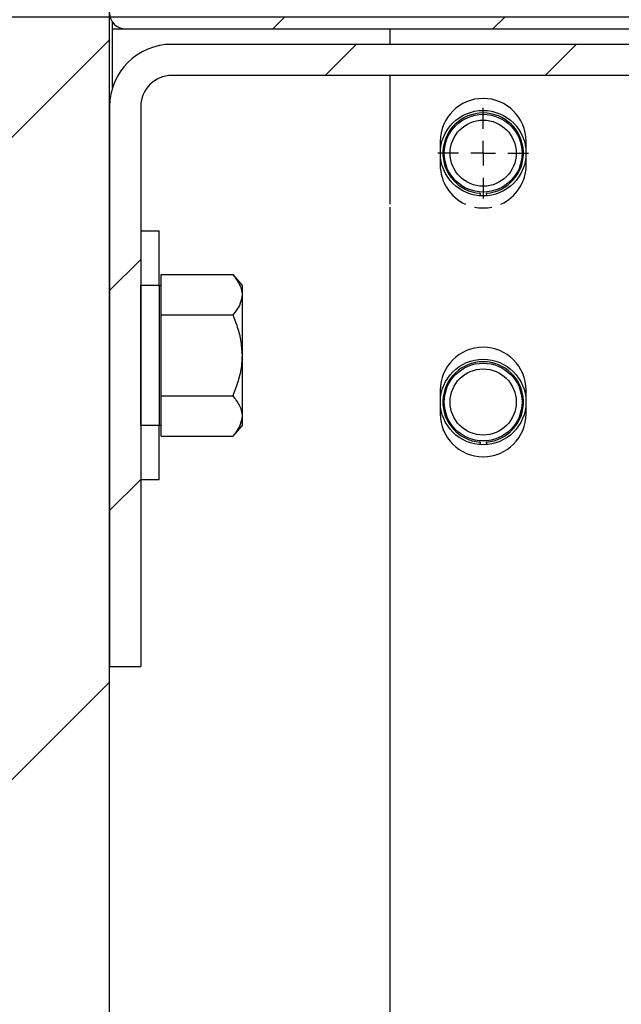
# Model space of a CAD drawing. Header units: inches. Extents: x 170 to 284, y 215 to 248.
# Tile 814 of 1056: x 235.266 to 235.432, y 224.966 to 225.237. Entities that reach past the tile are written whole.
import ezdxf

# ---------------------------------------------------------------- set-up
doc = ezdxf.new("R2010")
doc.units = ezdxf.units.IN
doc.header["$LTSCALE"] = 0.25
doc.header["$MEASUREMENT"] = 0
for name, color, linetype in [('ANNOTATIONS', 1, 'Continuous'), ('FORMAT', 7, 'Continuous'), ('RH FRONT OF HOOD', 7, 'Continuous')]:
    doc.layers.add(name, color=color, linetype=linetype)
doc.styles.add('ARIAL', font='arial.ttf', dxfattribs={"height": 0.09375})
doc.dimstyles.new('STANDARD$0', dxfattribs={"dimtxt": 0.09375, "dimasz": 0.09375, "dimexe": 0.03125, "dimexo": 0.046875, "dimgap": 0.09, "dimtad": 0, "dimtih": 1, "dimtoh": 1, "dimdec": 4, "dimzin": 0, "dimdsep": 46, "dimtxsty": 'ARIAL', "dimcen": 0.09, "dimadec": 0, "dimazin": 0, "dimtfac": 1, "dimtdec": 4, "dimtofl": 0, "dimtmove": 0, "dimatfit": 1, "dimfxl": 1, "dimtolj": 1, "dimtzin": 0, "dimarcsym": 0})

# ---------------------------------------------------------------- blocks, each defined once
blk = doc.blocks.new('*D82')
at = {"layer": 'ANNOTATIONS', "color": 0, "lineweight": -2, "transparency": 16777216}
for p, q in [((234.6227546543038, 225.3844004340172), (234.6227546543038, 225.4781504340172)), ((235.2524818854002, 225.2906504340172), (234.5915046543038, 225.2906504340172)), ((235.7837724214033, 225.2379811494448), (234.5915046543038, 225.2379811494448)), ((234.6227546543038, 225.1442311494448), (234.6227546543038, 225.0504811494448)), ((234.6227546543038, 225.0504811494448), (234.5290046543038, 225.0504811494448))]:
    blk.add_line(p, q, dxfattribs=at)
at = {"layer": 'ANNOTATIONS', "color": 0, "transparency": 16777216}
for points in [[(234.6071296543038, 225.3844004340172), (234.6383796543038, 225.3844004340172), (234.6227546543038, 225.2906504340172)], [(234.6071296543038, 225.1442311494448), (234.6383796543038, 225.1442311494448), (234.6227546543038, 225.2379811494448)]]:
    blk.add_solid(points, dxfattribs=at)
at = {"layer": 'defpoints', "color": 0, "transparency": 16777216}
for p in [(235.2993568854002, 225.2906504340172), (234.6227546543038, 225.2379811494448), (235.8306474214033, 225.2379811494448)]:
    blk.add_point(p, dxfattribs=at)
at = {"layer": 'ANNOTATIONS', "color": 0, "transparency": 16777216, "insert": (234.27510202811, 225.0504811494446), "char_height": 0.09375, "attachment_point": 5, "style": 'ARIAL'}
blk.add_mtext('\\A1;2 5/8"', dxfattribs=at)
blk = doc.blocks.new('*D84')
at = {"layer": 'ANNOTATIONS', "color": 0, "lineweight": -2, "transparency": 16777216}
for p, q in [((235.2910738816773, 225.6576941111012), (235.2910738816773, 226.0615542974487)), ((236.1899014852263, 225.2816237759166), (236.1899014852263, 226.0615542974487)), ((235.1973238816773, 226.0303042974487), (235.1035738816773, 226.0303042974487)), ((236.2836514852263, 226.0303042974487), (236.3774014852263, 226.0303042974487))]:
    blk.add_line(p, q, dxfattribs=at)
at = {"layer": 'ANNOTATIONS', "color": 0, "transparency": 16777216}
for points in [[(235.1973238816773, 226.0459292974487), (235.1973238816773, 226.0146792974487), (235.2910738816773, 226.0303042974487)], [(236.2836514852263, 226.0459292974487), (236.2836514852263, 226.0146792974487), (236.1899014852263, 226.0303042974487)]]:
    blk.add_solid(points, dxfattribs=at)
at = {"layer": 'defpoints', "color": 0, "transparency": 16777216}
for p in [(236.1899014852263, 226.0303042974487), (235.2910738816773, 225.6108191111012), (236.1899014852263, 225.2347487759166)]:
    blk.add_point(p, dxfattribs=at)
at = {"layer": 'ANNOTATIONS', "color": 0, "transparency": 16777216, "insert": (234.6019627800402, 226.0303042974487), "char_height": 0.09375, "attachment_point": 5, "style": 'ARIAL'}
blk.add_mtext('\\A1;PROJECTION', dxfattribs=at)
blk = doc.blocks.new('SW_CENTERMARKSYMBOL_0')
at = {"layer": 'FORMAT', "color": 0}
for p, q in [((0, 0.01968503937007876), (0, 0.03640251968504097)), ((0, 0), (0, 0.009842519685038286)), ((-0.01968503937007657, 0), (-0.0364025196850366, 0)), ((0, 0), (-0.009842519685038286, 0)), ((0, 0), (0, -0.009842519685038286)), ((0, 0), (0.009842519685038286, 0)), ((0.01968503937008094, 0), (0.03640251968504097, 0)), ((0, -0.01968503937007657), (0, -0.03640251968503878))]:
    blk.add_line(p, q, dxfattribs=at)

msp = doc.modelspace()

# ---------------------------------------------------------------- hatches: boundary and pattern name
at = {"layer": 'RH FRONT OF HOOD'}
h = msp.add_hatch(dxfattribs=at)
h.set_pattern_fill('ANSI31', color=256, style=0)
h.set_pattern_definition([(45, (1.248689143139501, 12.9329338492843), (-0.08838834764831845, 0.08838834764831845), [])])
h.paths.add_polyline_path([(234.7754488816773, 224.1133359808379), (235.2910738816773, 224.1133359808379), (235.2910738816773, 225.5900686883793), (235.0545797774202, 225.5900686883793), (235.0545797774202, 225.6547275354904), (235.0161645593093, 225.5213686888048), (235.0161645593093, 225.5900686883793), (234.7754488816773, 225.5900686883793)])
h = msp.add_hatch(dxfattribs=at)
h.set_pattern_fill('ANSI31', color=256, scale=0.34241245, angle=2.8e-322, style=0)
h.set_pattern_definition([(45, (225.4529552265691, 218.4993357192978), (-0.03026527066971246, 0.03026527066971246), [])])
edge = h.paths.add_edge_path(flags=0)
edge.add_arc((235.7395956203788, 224.3915581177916), 0.021400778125, 89.9999999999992, 390.52248781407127, ccw=False)
edge.add_line((235.7395956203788, 224.4129588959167), (235.8123582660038, 224.4129588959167))
edge.add_arc((235.8123582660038, 224.8238538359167), 0.4108949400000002, 270, 450.0000000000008)
edge.add_line((235.8123582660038, 225.2347487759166), (235.3287006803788, 225.2347487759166))
edge.add_arc((235.3287006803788, 225.2390289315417), 0.004280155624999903, 180.0000000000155, 269.9999999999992, ccw=False)
edge.add_line((235.3244205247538, 225.2390289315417), (235.3244205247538, 225.2818304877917))
edge.add_arc((235.3287006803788, 225.2818304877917), 0.004280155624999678, 360, 540, ccw=False)
edge.add_line((235.3329808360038, 225.2818304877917), (235.3329808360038, 225.2390289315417))
edge.add_line((235.3329808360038, 225.2390289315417), (235.3297484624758, 225.2390289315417))
edge.add_line((235.3297484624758, 225.2390289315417), (235.3297484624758, 225.2818304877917))
edge.add_arc((235.3287006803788, 225.2818304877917), 0.001047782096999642, 360, 540.0000000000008)
edge.add_line((235.3276528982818, 225.2818304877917), (235.3276528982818, 225.2390289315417))
edge.add_arc((235.3287006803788, 225.2390289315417), 0.001047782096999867, 180, 270)
edge.add_line((235.3287006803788, 225.2379811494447), (235.8123582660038, 225.2379811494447))
edge.add_arc((235.8123582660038, 224.8238538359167), 0.4141273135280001, 269.9999999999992, 450, ccw=False)
edge.add_line((235.8123582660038, 224.4097265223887), (235.7395956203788, 224.4097265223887))
edge.add_arc((235.7395956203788, 224.3915581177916), 0.018168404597, 450.0000000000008, 750.5224878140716)
edge.add_arc((235.754343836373, 224.4002532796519), 0.001047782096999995, 390.5224878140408, 495.0000000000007)
edge.add_line((235.753602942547, 224.4009941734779), (235.7449077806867, 224.3922990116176))
edge.add_line((235.7449077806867, 224.3922990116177), (235.7426221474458, 224.3945846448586))
edge.add_line((235.7426221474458, 224.3945846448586), (235.751317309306, 224.4032798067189))
edge.add_arc((235.754343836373, 224.4002532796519), 0.004280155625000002, 390.522487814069, 495.0000000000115, ccw=False)
h = msp.add_hatch(dxfattribs=at)
h.set_pattern_fill('ANSI31', color=256, scale=0.34241245, angle=2.8e-322, style=0)
h.set_pattern_definition([(45, (225.4196035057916, 218.4993357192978), (-0.03026527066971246, 0.03026527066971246), [])])
edge = h.paths.add_edge_path(flags=0)
edge.add_line((235.3081894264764, 225.2304686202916), (235.6078328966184, 225.2304686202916))
edge.add_line((235.6078328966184, 225.2304686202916), (235.6078328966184, 225.2219083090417))
edge.add_line((235.6078328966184, 225.2219083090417), (235.3081894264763, 225.2219083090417))
edge.add_arc((235.3081894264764, 225.2133479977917), 0.00856031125, 450.0000000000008, 540.0000000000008)
edge.add_line((235.2996291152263, 225.2133479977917), (235.2996291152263, 225.0592623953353))
edge.add_line((235.2996291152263, 225.0592623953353), (235.2910688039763, 225.0592623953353))
edge.add_line((235.2910688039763, 225.0592623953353), (235.2910688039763, 225.2133479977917))
edge.add_arc((235.3081894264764, 225.2133479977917), 0.0171206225, 450, 540, ccw=False)

# ---------------------------------------------------------------- linework, layer by layer
for p, q in [((235.2910688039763, 220.0917137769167), (235.2910688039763, 225.5747237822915)), ((235.2910688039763, 225.2133479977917), (235.2910688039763, 225.2390289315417)), ((235.2918768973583, 225.2185457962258), (235.2918768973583, 225.2365260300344)), ((235.2918768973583, 225.2347487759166), (235.2953489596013, 225.2347487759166)), ((235.2953489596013, 225.2347487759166), (235.7790065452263, 225.2347487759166)), ((235.3681116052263, 225.2347487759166), (235.3681116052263, 225.2304686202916)), ((235.6078328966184, 225.2304686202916), (235.3081894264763, 225.2304686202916)), ((235.6078328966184, 225.2219083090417), (235.3081894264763, 225.2219083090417)), ((235.3681116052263, 225.2219083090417), (235.3681116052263, 225.1864917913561)), ((235.2910688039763, 225.2133479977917), (235.2910688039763, 225.0592623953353)), ((235.2996291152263, 225.2133479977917), (235.2996291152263, 225.0592623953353)), ((235.3819793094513, 225.2037604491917), (235.3819793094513, 225.1972546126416)), ((235.4056057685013, 225.1972546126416), (235.4056057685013, 225.2037604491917)), ((235.3929234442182, 225.1894646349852), (235.3928690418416, 225.1887733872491)), ((235.3946616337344, 225.1894646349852), (235.3947160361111, 225.1887733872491)), ((235.3681116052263, 225.1856836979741), (235.3681116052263, 224.5101060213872)), ((235.2996291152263, 225.1791067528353), (235.3046968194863, 225.1791067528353)), ((235.3046968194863, 225.1641262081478), (235.3046968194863, 225.1791067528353)), ((235.3052446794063, 225.1615457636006), (235.3052446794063, 225.1671058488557)), ((235.3052446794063, 225.1671058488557), (235.3248991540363, 225.1671058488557)), ((235.3248991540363, 225.1671058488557), (235.3274672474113, 225.1641262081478)), ((235.2996291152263, 225.1642113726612), (235.3046968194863, 225.1642113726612)), ((235.2996291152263, 225.1255196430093), (235.2996291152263, 225.1642113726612)), ((235.3046968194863, 225.1642113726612), (235.3046968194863, 225.1255196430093)), ((235.3046968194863, 225.1641262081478), (235.3052446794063, 225.1641262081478)), ((235.3274672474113, 225.1641262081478), (235.3274672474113, 225.1615457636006)), ((235.3052446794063, 225.1559856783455), (235.3052446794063, 225.1615457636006)), ((235.3274672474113, 225.1615457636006), (235.3274672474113, 225.1448655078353)), ((235.3052446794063, 225.1448655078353), (235.3052446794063, 225.1559856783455)), ((235.3052446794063, 225.1559856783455), (235.3248991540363, 225.1559856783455)), ((235.3052446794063, 225.1337453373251), (235.3052446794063, 225.1448655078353)), ((235.3274672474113, 225.1448655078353), (235.3274672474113, 225.12818525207)), ((235.3052446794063, 225.1337453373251), (235.3248991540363, 225.1337453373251)), ((235.3052446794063, 225.12818525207), (235.3052446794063, 225.1337453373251)), ((235.3819793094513, 225.1352779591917), (235.3819793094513, 225.1287721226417)), ((235.4056057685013, 225.1287721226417), (235.4056057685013, 225.1352779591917)), ((235.3052446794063, 225.1226251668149), (235.3052446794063, 225.12818525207)), ((235.3274672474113, 225.12818525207), (235.3274672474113, 225.1256048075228)), ((235.3046968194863, 225.1255196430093), (235.2996291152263, 225.1255196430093)), ((235.3052446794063, 225.1256048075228), (235.3046968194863, 225.1256048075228)), ((235.3046968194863, 225.1106242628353), (235.3046968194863, 225.1256048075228)), ((235.3274672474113, 225.1256048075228), (235.3248991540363, 225.1226251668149)), ((235.3052446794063, 225.1226251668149), (235.3248991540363, 225.1226251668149)), ((235.3929234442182, 225.1209821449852), (235.3928690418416, 225.1202908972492)), ((235.3946616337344, 225.1209821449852), (235.3947160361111, 225.1202908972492)), ((235.3046968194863, 225.1106242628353), (235.2996291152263, 225.1106242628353)), ((235.2910688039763, 225.0592623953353), (235.2996291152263, 225.0592623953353)), ((235.2910688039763, 224.2681184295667), (235.2910688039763, 225.0592623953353))]:
    msp.add_line(p, q, dxfattribs=at)
for centre, radius in [((235.3937925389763, 225.2005075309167), 0.01177042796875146), ((235.3937925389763, 225.2005075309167), 0.01070038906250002), ((235.3937925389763, 225.2005075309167), 0.009094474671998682), ((235.3937925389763, 225.1320250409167), 0.01177042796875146), ((235.3937925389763, 225.1320250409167), 0.0107003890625), ((235.3937925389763, 225.1320250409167), 0.009094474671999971)]:
    msp.add_circle(centre, radius, dxfattribs=at)
for centre, radius, start, end in [((235.2953489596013, 225.2390289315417), 0.004280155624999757, 180, 270), ((235.3081894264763, 225.2133479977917), 0.01712062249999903, 90, 179.9999999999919), ((235.3081894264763, 225.2133479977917), 0.008560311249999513, 90, 179.9999999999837), ((235.3937925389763, 225.2037604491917), 0.01181322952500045, 0, 180), ((235.3937925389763, 225.2005075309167), 0.01107704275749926, 274.5000000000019, 265.5000000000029), ((235.3937925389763, 225.1972546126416), 0.01181322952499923, 180, 245.6553126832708), ((235.3937925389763, 225.1972546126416), 0.01181322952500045, 294.3446873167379, 0), ((235.3937925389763, 225.1972546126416), 0.01181322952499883, 258.3751194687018, 281.6248805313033), ((235.3937925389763, 225.1352779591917), 0.01181322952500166, 0, 180), ((235.3937925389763, 225.1320250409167), 0.01107704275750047, 274.5000000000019, 265.5000000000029), ((235.3937925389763, 225.1287721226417), 0.01181322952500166, 180, 0)]:
    msp.add_arc(centre, radius, start, end, dxfattribs=at)
for points, knots in [([(235.3248991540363, 225.1671058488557), (235.3255736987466, 225.1662413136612), (235.3269473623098, 225.1644807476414), (235.3274625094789, 225.1625579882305), (235.3274671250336, 225.1615719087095), (235.3274672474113, 225.1615457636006)], [0, 0, 0, 0, 0.4843414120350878, 0.9863277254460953, 1, 1, 1, 1]), ([(235.3274672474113, 225.1615457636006), (235.3273695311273, 225.160767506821), (235.3271705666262, 225.159182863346), (235.3260187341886, 225.1573403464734), (235.325151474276, 225.156290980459), (235.3248991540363, 225.1559856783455)], [0, 0, 0, 0, 0.4062905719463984, 0.8272664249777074, 1, 1, 1, 1]), ([(235.3248991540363, 225.1559856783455), (235.3252806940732, 225.1550441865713), (235.326183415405, 225.1528166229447), (235.3272241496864, 225.1491046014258), (235.3273855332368, 225.1462904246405), (235.3274672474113, 225.1448655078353)], [0, 0, 0, 0, 0.2654599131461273, 0.6280764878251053, 1, 1, 1, 1]), ([(235.3274672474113, 225.1448655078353), (235.327464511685, 225.1446108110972), (235.3274466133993, 225.1429444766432), (235.3270248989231, 225.139834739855), (235.3259977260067, 225.1363991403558), (235.3251707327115, 225.1344013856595), (235.3248991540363, 225.1337453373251)], [0, 0, 0, 0, 0.06653229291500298, 0.4352825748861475, 0.8145508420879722, 1, 1, 1, 1]), ([(235.3248991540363, 225.1337453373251), (235.3255736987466, 225.1328808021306), (235.3269473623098, 225.1311202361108), (235.3274625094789, 225.1291974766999), (235.3274671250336, 225.1282113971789), (235.3274672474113, 225.12818525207)], [0, 0, 0, 0, 0.4843414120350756, 0.986327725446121, 1, 1, 1, 1]), ([(235.3274672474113, 225.12818525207), (235.3273695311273, 225.1274069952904), (235.3271705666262, 225.1258223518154), (235.3260187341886, 225.1239798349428), (235.325151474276, 225.1229304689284), (235.3248991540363, 225.1226251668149)], [0, 0, 0, 0, 0.4062905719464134, 0.8272664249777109, 1, 1, 1, 1])]:
    msp.add_open_spline(points, degree=3, knots=knots, dxfattribs=at)

# ---------------------------------------------------------------- block references
at = {"layer": 'RH FRONT OF HOOD', "xscale": -0.34241245, "yscale": 0.34241245, "zscale": 0.34241245}
msp.add_blockref('SW_CENTERMARKSYMBOL_0', (235.3937925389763, 225.2005075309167), dxfattribs=at)

# ---------------------------------------------------------------- dimensions: what is measured, and where the dimension line sits
at = {"layer": 'ANNOTATIONS'}
dim = msp.add_linear_dim(base=(236.1899014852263, 226.0303042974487), p1=(235.2910738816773, 225.6108191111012), p2=(236.1899014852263, 225.2347487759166), text='PROJECTION', dimstyle='STANDARD$0', dxfattribs=at)
dim.commit()
dim.dimension.update_dxf_attribs({"geometry": '*D84', "text_midpoint": (234.6019627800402, 226.0303042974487), "dimtype": 160})
dim = msp.add_linear_dim(base=(234.6227546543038, 225.2379811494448), p1=(235.2993568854, 225.2906504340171), p2=(235.8306474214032, 225.2379811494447), angle=90, text='2 5/8"', dimstyle='STANDARD$0', dxfattribs=at)
dim.commit()
dim.dimension.update_dxf_attribs({"geometry": '*D82', "text_midpoint": (234.27510202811, 225.0504811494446)})

doc.saveas('drawing.dxf')
